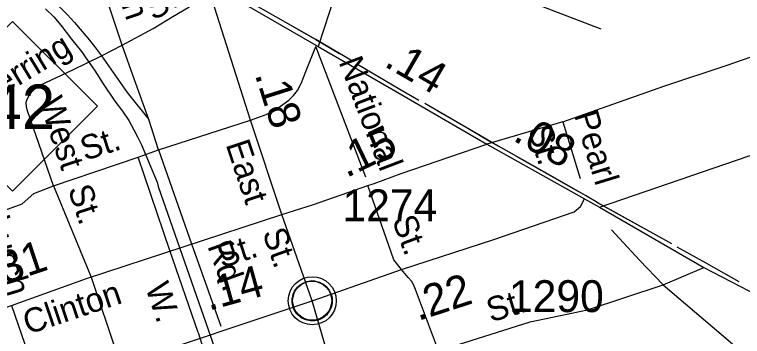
# Model space of a CAD drawing. Extents: x 2093524 to 2270757, y 289120 to 570408.
# Drawn here: x 2145906 to 2148761, y 438090 to 439353 of the extents above; entities that cross this region are included whole.
import ezdxf

# ---------------------------------------------------------------- set-up
doc = ezdxf.new("R2010")
doc.units = 0
for name, color, linetype in [('Default', 7, 'Continuous'), ('Exist Boundary Land Use Park Urban CELL', 7, 'Continuous'), ('Exist Civil Demographics Community CELL', 7, 'Continuous'), ('Exist Railroad Mainline', 7, 'Continuous'), ('Exist Road Non-System Type 51', 7, 'Continuous'), ('Exist Road Non-System Type 51 Label', 7, 'Continuous'), ('Exist Road Primary NC Attributed', 7, 'Continuous'), ('Exist Road Primary NC Label', 7, 'Continuous'), ('Exist Road Primary NC Mileage Hundredths English Label', 7, 'Continuous'), ('Exist Road Primary NC Shield CELL', 7, 'Continuous'), ('Exist Road Primary NC Shield Number Label', 7, 'Continuous'), ('Exist Road Secondary Mileage Hundredths English Label', 7, 'Continuous'), ('Exist Road Secondary Type 51 Attributed', 7, 'Continuous'), ('Exist Road Secondary Type 51 Label', 7, 'Continuous'), ('Exist Road Secondary Type 51 Number Label', 7, 'Continuous')]:
    doc.layers.add(name, color=color, linetype=linetype)

msp = doc.modelspace()

# ---------------------------------------------------------------- linework, layer by layer
at = {"layer": 'Default'}
for points in [[(2147231.5, 439170.1), (2147116.4, 439238), (2147088.1, 439255.6), (2146656.5, 439500.5), (2146436.9, 439628.9), (2146264.8, 439726.6)], [(2147231.5, 439170.1), (2147116.4, 439238), (2147088.1, 439255.6), (2146656.5, 439500.5), (2146436.9, 439628.9), (2146264.8, 439726.6)], [(2147998.4, 438726.8), (2147774.1, 438853.9), (2147514.6, 439004.2)], [(2147998.4, 438726.8), (2147774.1, 438853.9), (2147514.6, 439004.2)], [(2148484.2, 438452.7), (2148193.6, 438614.4), (2148145.2, 438643.5), (2147998.4, 438726.8)], [(2148484.2, 438452.7), (2148193.6, 438614.4), (2148145.2, 438643.5), (2147998.4, 438726.8)]]:
    msp.add_lwpolyline(points, dxfattribs=at)
at = {"layer": 'Exist Boundary Land Use Park Urban CELL'}
for points in [[(2146939.2, 439340.1), (2147060.5, 439271.3)], [(2146939.2, 439340.1), (2147060.5, 439271.3)], [(2146939.2, 439340.1), (2147060.5, 439271.3)], [(2146939.2, 439340.1), (2147060.5, 439271.3)], [(2147060.5, 439271.3), (2147088.1, 439255.6), (2147116.4, 439238), (2147180.5, 439200.2)], [(2147060.5, 439271.3), (2147088.1, 439255.6), (2147116.4, 439238), (2147180.5, 439200.2)], [(2147060.5, 439271.3), (2147088.1, 439255.6), (2147116.4, 439238), (2147180.5, 439200.2)], [(2147060.5, 439271.3), (2147088.1, 439255.6), (2147116.4, 439238), (2147180.5, 439200.2)], [(2147251.1, 439158.5), (2147417, 439060.6), (2147491.6, 439017.4)], [(2147251.1, 439158.5), (2147417, 439060.6), (2147491.6, 439017.4)], [(2147251.1, 439158.5), (2147417, 439060.6), (2147491.6, 439017.4)], [(2147251.1, 439158.5), (2147417, 439060.6), (2147491.6, 439017.4)], [(2147562.6, 438976.3), (2147683.3, 438906.5)], [(2147562.6, 438976.3), (2147683.3, 438906.5)], [(2147562.6, 438976.3), (2147683.3, 438906.5)], [(2147562.6, 438976.3), (2147683.3, 438906.5)], [(2147683.3, 438906.5), (2147774.1, 438853.9), (2147804.1, 438836.9)], [(2147683.3, 438906.5), (2147774.1, 438853.9), (2147804.1, 438836.9)], [(2147683.3, 438906.5), (2147774.1, 438853.9), (2147804.1, 438836.9)], [(2147683.3, 438906.5), (2147774.1, 438853.9), (2147804.1, 438836.9)], [(2147875.5, 438796.5), (2148118.1, 438658.9)], [(2147875.5, 438796.5), (2148118.1, 438658.9)], [(2147875.5, 438796.5), (2148118.1, 438658.9)], [(2147875.5, 438796.5), (2148118.1, 438658.9)], [(2148188.8, 438617.3), (2148193.6, 438614.4), (2148310.5, 438549.4)], [(2148188.8, 438617.3), (2148193.6, 438614.4), (2148310.5, 438549.4)], [(2148188.8, 438617.3), (2148193.6, 438614.4), (2148310.5, 438549.4)], [(2148188.8, 438617.3), (2148193.6, 438614.4), (2148310.5, 438549.4)], [(2148310.5, 438549.4), (2148432.3, 438481.6)], [(2148310.5, 438549.4), (2148432.3, 438481.6)], [(2148310.5, 438549.4), (2148432.3, 438481.6)], [(2148310.5, 438549.4), (2148432.3, 438481.6)], [(2148504, 438441.7), (2148617.1, 438378.7), (2148747.2, 438305.2)], [(2148504, 438441.7), (2148617.1, 438378.7), (2148747.2, 438305.2)], [(2148504, 438441.7), (2148617.1, 438378.7), (2148747.2, 438305.2)], [(2148504, 438441.7), (2148617.1, 438378.7), (2148747.2, 438305.2)]]:
    msp.add_lwpolyline(points, dxfattribs=at)
at = {"layer": 'Exist Civil Demographics Community CELL'}
msp.add_lwpolyline([(2146996.1, 438242.2), (2146997.1, 438247.8), (2146998.9, 438254.4), (2147001.8, 438261.6), (2147004.7, 438267.3), (2147008, 438273.1), (2147011.8, 438278.2), (2147015.8, 438282.6), (2147020.4, 438287.2), (2147025.9, 438291.8), (2147031.3, 438295.4), (2147036.2, 438298.3), (2147041.3, 438300.7), (2147046.7, 438303), (2147052.3, 438304.9), (2147056.7, 438306), (2147061.5, 438306.7), (2147065.6, 438307.5), (2147072, 438307.7), (2147076.4, 438307.6), (2147082.1, 438307.4), (2147087, 438306.6), (2147091.9, 438305.6), (2147096.9, 438304.2), (2147102.1, 438302.3), (2147108.7, 438299.4), (2147115, 438295.9), (2147120.1, 438292.3), (2147125.2, 438288.3), (2147128.5, 438285.2), (2147132.7, 438280.8), (2147136.5, 438276.1), (2147139.6, 438271.5), (2147142.7, 438266.5), (2147145.2, 438261.3), (2147147.2, 438256.3), (2147148.8, 438251.3), (2147150.1, 438246.7), (2147151.2, 438240.7), (2147151.8, 438236), (2147152.1, 438230), (2147151.9, 438224.2), (2147151.3, 438218.5), (2147150.4, 438213), (2147148.7, 438206.9), (2147146.8, 438201), (2147144.5, 438196), (2147141.4, 438190), (2147138.1, 438184.6), (2147134.7, 438179.9), (2147130.4, 438175.2), (2147125.1, 438170.2), (2147120.1, 438166.1), (2147115.1, 438162.7), (2147110.8, 438160.2), (2147104, 438156.9), (2147096.8, 438154.2), (2147090.9, 438152.8), (2147084.3, 438151.5), (2147079.8, 438151), (2147075.3, 438150.7), (2147069.8, 438150.7), (2147065.5, 438151.1), (2147059.9, 438151.9), (2147053.9, 438153.2), (2147049.3, 438154.5), (2147044.2, 438156.4), (2147039.6, 438158.3), (2147035.7, 438160.6), (2147028.9, 438164.7), (2147023.3, 438168.9), (2147018.4, 438173.4), (2147013.9, 438178.3), (2147010.7, 438182.2), (2147007.8, 438186.4), (2147003.7, 438193.5), (2147001.9, 438197.1), (2147000.2, 438201.1), (2146997.6, 438209.3), (2146996.1, 438216.3), (2146995.4, 438221.5), (2146995.1, 438227.8), (2146995, 438232.5), (2146995.6, 438239)], close=True, dxfattribs=at)
for centre, radius in [((2147073.7, 438229.8), 94.3), ((2147073.4, 438230.1), 76.7)]:
    msp.add_circle(centre, radius, dxfattribs=at)
at = {"layer": 'Exist Railroad Mainline'}
for points in [[(2146028, 439375.3), (2146060.2, 439343.5), (2146088.4, 439311.5), (2146108.4, 439283.7), (2146129.7, 439256.9), (2146168.9, 439207.9), (2146194.9, 439170.2), (2146219.4, 439134.9), (2146253.3, 439080.4), (2146299.8, 439012.7), (2146329.2, 438973.5), (2146354, 438937), (2146374.1, 438901), (2146388.4, 438873.2), (2146404.5, 438841.2), (2146420.7, 438801.3), (2146445, 438745.4), (2146465.2, 438695.6), (2146469.3, 438677.6)], [(2146469.3, 438677.6), (2146664.9, 438117.4)], [(2146664.9, 438117.4), (2146866.7, 437528), (2147000.5, 437140.9), (2147130.3, 436739.6), (2147242, 436406.4), (2147296.8, 436232.7)]]:
    msp.add_lwpolyline(points, dxfattribs=at)
at = {"layer": 'Exist Road Non-System Type 51'}
for p, q in [((2146247.3, 439191.1), (2146328.7, 439232.3)), ((2147284.3, 438714.7), (2147087.3, 439227.8)), ((2146470.9, 438822.5), (2146432.9, 438940.5)), ((2146470.9, 438822.5), (2146831, 438937.9)), ((2148056.8, 438932.3), (2147759, 438844.1)), ((2148056.8, 438932.3), (2148124.9, 438709.8)), ((2148200.1, 438597.4), (2149037.2, 438884.9)), ((2146391.4, 438793.3), (2146470.9, 438822.5)), ((2146470.9, 438822.5), (2146600.5, 438452.6)), ((2146059.2, 438680.5), (2146391.4, 438793.3)), ((2146514.9, 438427.3), (2146391.4, 438793.3)), ((2146059.2, 438680.5), (2146206.5, 438321.9)), ((2146625.8, 438105.1), (2146514.9, 438427.3)), ((2146600.5, 438452.6), (2146715.3, 438130.5)), ((2148450.2, 438292.9), (2148609.8, 438359.7)), ((2146206.5, 438321.9), (2146321.6, 437977.8)), ((2148450.2, 438292.9), (2148721.7, 438060.5)), ((2145894.5, 438210.8), (2146012.8, 437870.6)), ((2146625.8, 438105.1), (2146739, 437756.9))]:
    msp.add_line(p, q, dxfattribs=at)
for points in [[(2145108.7, 439955.8), (2145248.9, 439898), (2145297.4, 439878.6), (2145428.3, 439808.6), (2145573.4, 439730.9), (2145698.5, 439656.8), (2145837.9, 439568.9), (2145875, 439542.5), (2145933.9, 439506.2), (2145991.4, 439465.2), (2146023.7, 439438.8), (2146053.8, 439412.4), (2146082.8, 439383.4), (2146113, 439353), (2146141.5, 439321.4), (2146172, 439286), (2146200.6, 439252.5), (2146223.8, 439222.4), (2146247.3, 439191.1)], [(2146328.7, 439232.3), (2146228.2, 439534.7), (2146143.4, 439795.5)], [(2147229.9, 439636.5), (2147799, 439454.1), (2148205.2, 439296.3)], [(2146328.7, 439232.3), (2146449.8, 439298.1), (2146527, 439345.1), (2146586.5, 439380.2), (2146671.5, 439441.2)], [(2146432.9, 438940.5), (2146376.8, 439097.2), (2146328.7, 439232.3)], [(2146831, 438937.9), (2146892.7, 438960.9), (2146926.4, 438977.8), (2146958, 438999.8), (2146981.4, 439016.5), (2147000.6, 439035.7), (2147015.3, 439054.6), (2147030.9, 439082.9), (2147048.2, 439129.2), (2147087.3, 439227.8)], [(2148056.8, 438932.3), (2148452.5, 439072), (2148705.2, 439155.7), (2148934, 439235.1)], [(2146059.2, 438680.5), (2145956.8, 438974.8), (2145952.9, 438989.8), (2145952.3, 439008.8), (2145956.2, 439020.8), (2145963.8, 439035), (2145975.6, 439051.2), (2145985.6, 439061.2), (2146007.2, 439075.5), (2146134.2, 439135.4), (2146247.3, 439191.1)], [(2146247.3, 439191.1), (2146347.6, 439046.6), (2146432.9, 438940.5)], [(2145781.1, 438553.5), (2145935.5, 438610.5), (2145981.6, 438651.3), (2146059.2, 438680.5)], [(2147423.7, 438353), (2147393.2, 438390.6), (2147291.4, 438682.1)], [(2148247.8, 438508), (2148356.5, 438389.4), (2148450.2, 438292.9)], [(2147568.5, 438033.3), (2147478.9, 438273.9), (2147470.7, 438293.6), (2147464.5, 438305.5), (2147450.3, 438321.4), (2147423.7, 438353)], [(2147568.5, 438033.3), (2147928.7, 438146.5), (2148153.4, 438194), (2148450.2, 438292.9)]]:
    msp.add_lwpolyline(points, dxfattribs=at)
at = {"layer": 'Exist Road Primary NC Attributed'}
msp.add_line((2147073.7, 438229.8), (2146954.6, 438567.9), dxfattribs=at)
for points in [[(2146954.6, 438567.9), (2146831, 438937.9), (2146671.5, 439441.2), (2146636.5, 439493.9)], [(2146636.5, 439493.9), (2147097.3, 439226.9)], [(2147097.3, 439226.9), (2147433.6, 439032.6), (2147759, 438844.1)], [(2147759, 438844.1), (2148099.4, 438652.9), (2148141.8, 438629.5)], [(2148141.8, 438629.5), (2148200.1, 438597.4), (2148609.8, 438359.7), (2149103, 438104.1), (2149266.2, 438016.6), (2149407.5, 437940.6), (2149585, 437835.9), (2149681.8, 437778.8), (2149724.1, 437756.1), (2149755, 437739.3), (2149782.5, 437726.4), (2149801.8, 437718.2), (2149827.4, 437709.1), (2149850.7, 437702.2), (2149865, 437697.5), (2149881.1, 437692.6), (2149901.5, 437683.7), (2149967.6, 437662.1), (2150025.6, 437642.5), (2150101.9, 437632.8), (2150294.7, 437587.9)], [(2146321.6, 437977.8), (2147073.7, 438229.8)]]:
    msp.add_lwpolyline(points, dxfattribs=at)
at = {"layer": 'Exist Road Primary NC Shield CELL'}
msp.add_lwpolyline([(2145565.5, 438993), (2145898.5, 439326), (2146231.5, 438993), (2145898.5, 438660)], close=True, dxfattribs=at)
at = {"layer": 'Exist Road Secondary Type 51 Attributed'}
for points in [[(2147411.6, 441484.4), (2147570.1, 441176.9), (2147582.4, 441144.6), (2147617, 441025.4), (2147619.5, 440981), (2147621.8, 440934.4), (2147615.7, 440888.9), (2147614, 440856.3), (2147607.8, 440820.7), (2147603.9, 440791.6), (2147584.8, 440712), (2147566.6, 440673.9), (2147532.5, 440579.5), (2147449.9, 440328.2), (2147372.4, 440059), (2147302.1, 439859.5), (2147229.9, 439636.5), (2147097.3, 439226.9)], [(2146954.6, 438567.9), (2147078, 438607.6), (2147291.4, 438682.1), (2147317, 438689.9), (2147422.5, 438728.8), (2147759, 438844.1)], [(2147073.7, 438229.8), (2147423.7, 438353), (2147785.8, 438470.3), (2148101.2, 438578.3), (2148125.9, 438599.5), (2148141.8, 438629.5)], [(2145385.5, 437958.1), (2145516.5, 438087.9), (2145894.5, 438210.8), (2146189, 438316.8), (2146954.6, 438567.9)], [(2147704, 436312.2), (2147586, 436650), (2147481.9, 436969), (2147388.1, 437242.1), (2147322.2, 437431.7), (2147177.2, 437875.7), (2147073.7, 438229.8)]]:
    msp.add_lwpolyline(points, dxfattribs=at)

# ---------------------------------------------------------------- texts
at = {"layer": 'Exist Road Non-System Type 51 Label'}
for s, rotation, p in [('Legion', 288.3835, (2146226.8, 439686.7)), ('St.', 31.682, (2146452.2, 439326.7)), ('Herring', 31.3347, (2145782.1, 438986.9)), ('National', 290.844, (2147176.4, 439167)), ('West', 288.3441, (2146000.8, 439011.6)), ('Pearl', 287.0195, (2148099.8, 438959.9)), ('St.', 287.0195, (2147918.7, 438903)), ('St.', 17.769, (2146182.3, 438778.4)), ('St.', 288.3495, (2146114.6, 438668.1)), ('Church', 286.9056, (2145762.1, 438633.8)), ('St.', 290.4254, (2147385.8, 438545.6)), ('Rd.', 289.6986, (2146661.6, 438445.1)), ('W.', 288.6461, (2146418, 438283.5)), ('St.', 17.03, (2147774.2, 438144.4))]:
    msp.add_text(s, height=95, rotation=rotation, dxfattribs=at).set_placement(p)
at = {"layer": 'Exist Road Primary NC Label'}
for s, rotation, p in [('East', 288.4724, (2146733.5, 438843.4)), ('St.', 289.4051, (2146877.1, 438497.2))]:
    msp.add_text(s, height=95, rotation=rotation, dxfattribs=at).set_placement(p)
at = {"layer": 'Exist Road Primary NC Mileage Hundredths English Label'}
for s, rotation, p in [('.14', 329.9234, (2147351.2, 439152.5)), ('.18', 287.5836, (2146847.6, 439117.8)), ('.08', 330.6711, (2147856.6, 438860.9)), ('.14', 15.4859, (2146667.7, 438190.2))]:
    msp.add_text(s, height=125, rotation=rotation, dxfattribs=at).set_placement(p)
at = {"layer": 'Exist Road Primary NC Shield Number Label'}
msp.add_text('242', height=175, dxfattribs=at).set_placement((2145674.7, 438903.3))
at = {"layer": 'Exist Road Secondary Mileage Hundredths English Label'}
for s, rotation, p in [('.15', 25.7388, (2147207.6, 438710.9)), ('.31', 18.5023, (2145823.7, 438279.6)), ('.22', 17.9494, (2147488.3, 438149.8))]:
    msp.add_text(s, height=125, rotation=rotation, dxfattribs=at).set_placement(p)
at = {"layer": 'Exist Road Secondary Type 51 Label'}
for s, rotation, p in [('St.', 18.0357, (2146719.4, 438357)), ('Clinton', 18.5023, (2145958.5, 438096.4))]:
    msp.add_text(s, height=95, rotation=rotation, dxfattribs=at).set_placement(p)
at = {"layer": 'Exist Road Secondary Type 51 Number Label'}
for s, p in [('1274', (2147192.3, 438541.9)), ('1290', (2147845.2, 438185.4))]:
    msp.add_text(s, height=125, dxfattribs=at).set_placement(p)

doc.saveas('drawing.dxf')
